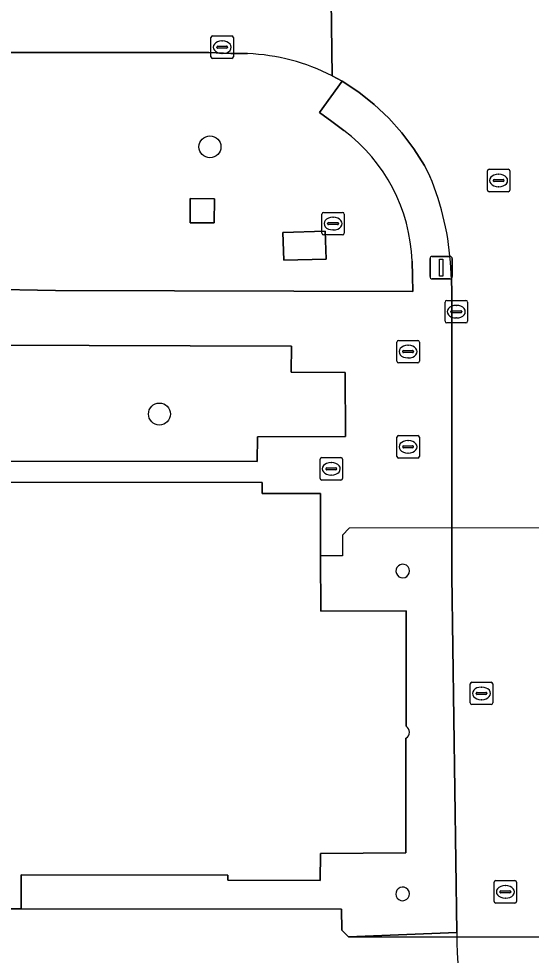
# Model space of a CAD drawing. Extents: x 161477 to 163040, y 383680 to 384871.
# Drawn here: x 162162.53 to 162185.34, y 384457.81 to 384499.51 of the extents above; entities that cross this region are included whole.
import ezdxf

# ---------------------------------------------------------------- set-up
doc = ezdxf.new("R2010")
doc.units = 0
for name, color, linetype in [('IMGEO_Boom', 7, 'Continuous'), ('IMGEO_Groenvoorziening', 7, 'Continuous'), ('IMGEO_Kolk', 7, 'Continuous'), ('IMGEO_Lichtmast', 7, 'Continuous'), ('IMGEO_Pand', 7, 'Continuous'), ('IMGEO_Pand_overbouw', 7, 'Continuous'), ('IMGEO_Rijbaan_lokaal_open', 7, 'Continuous'), ('IMGEO_Rioolput', 7, 'Continuous'), ('IMGEO_Voetpad_gesloten', 7, 'Continuous'), ('IMGEO_Voetpad_open', 7, 'Continuous')]:
    doc.layers.add(name, color=color, linetype=linetype)

msp = doc.modelspace()

# ---------------------------------------------------------------- linework, layer by layer
at = {"layer": 'IMGEO_Boom'}
for centre in [(162171.04, 384493.81), (162168.79, 384481.91)]:
    msp.add_circle(centre, 0.489, dxfattribs=at)
at = {"layer": 'IMGEO_Groenvoorziening'}
for points in [[(162172.711, 384497.959), (162171.973, 384497.96), (162170.984, 384498.012), (162160.944, 384498.014), (162155.927, 384498.015), (162149.94, 384498.016), (162139.873, 384498.018), (162133.884, 384498.019), (162128.862, 384498.02), (162122.953, 384498.021), (162117.943, 384498.022), (162112.474, 384498.023)], [(162177.003, 384494.533), (162176.462, 384494.941), (162175.91, 384495.337), (162176.925, 384496.734), (162176.478, 384496.969)], [(162112.488, 384490.037), (162117.429, 384490.019), (162117.949, 384490.019), (162122.957, 384490.024), (162128.862, 384490.006), (162128.861, 384487.523), (162133.886, 384487.507), (162134.395, 384487.506), (162139.368, 384487.525), (162139.861, 384487.508), (162144.918, 384487.507), (162149.957, 384487.501), (162150.453, 384487.497), (162155.43, 384487.513), (162155.937, 384487.499), (162160.955, 384487.468), (162164.161, 384487.416), (162180.074, 384487.368), (162180.063, 384488.046), (162180.035, 384488.721)]]:
    msp.add_lwpolyline(points, dxfattribs=at)
for points in [[(162171.234, 384491.497), (162171.228, 384490.425), (162170.156, 384490.43), (162170.162, 384491.502)], [(162176.169, 384490.052), (162176.207, 384488.813), (162174.322, 384488.755), (162174.284, 384489.994)], [(162173.158, 384480.894), (162177.08, 384480.904), (162177.064, 384483.758), (162174.659, 384483.778), (162174.672, 384484.93), (162161.137, 384484.972), (162123.008, 384485.186), (162122.985, 384487.556), (162074.967, 384487.584), (162074.97, 384483.931), (162072.761, 384483.918), (162072.781, 384480.9), (162077.457, 384480.943), (162077.466, 384479.883), (162173.146, 384479.803)]]:
    msp.add_lwpolyline(points, close=True, dxfattribs=at)
for centre, radius, start, end in [((162172.351, 384488.927), 9.039, 62.8338, 87.7165), ((162172.406, 384488.438), 7.635, 2.1262, 52.9741)]:
    msp.add_arc(centre, radius, start, end, dxfattribs=at)
at = {"layer": 'IMGEO_Kolk'}
for p, q in [((162171.083, 384497.819), (162171.083, 384498.671)), ((162171.158, 384498.745), (162172.01, 384498.745)), ((162171.571, 384498.525), (162171.596, 384498.525)), ((162172.084, 384498.671), (162172.084, 384497.819)), ((162171.342, 384498.239), (162171.342, 384498.251)), ((162171.78, 384498.202), (162171.382, 384498.202)), ((162171.385, 384498.288), (162171.783, 384498.288)), ((162171.826, 384498.251), (162171.826, 384498.239)), ((162172.01, 384497.745), (162171.158, 384497.745)), ((162171.594, 384497.965), (162171.569, 384497.965)), ((162181.505, 384486.041), (162181.505, 384486.893)), ((162181.58, 384486.967), (162182.432, 384486.967)), ((162182.506, 384486.893), (162182.506, 384486.041)), ((162181.764, 384486.461), (162181.764, 384486.473)), ((162182.202, 384486.424), (162181.804, 384486.424)), ((162181.807, 384486.51), (162182.205, 384486.51)), ((162181.993, 384486.747), (162182.018, 384486.747)), ((162182.248, 384486.473), (162182.248, 384486.461)), ((162182.016, 384486.187), (162181.991, 384486.187)), ((162182.432, 384485.967), (162181.58, 384485.967)), ((162182.627, 384469.042), (162182.627, 384469.894)), ((162182.702, 384469.968), (162183.554, 384469.968)), ((162183.115, 384469.748), (162183.14, 384469.748)), ((162183.628, 384469.894), (162183.628, 384469.042)), ((162182.886, 384469.462), (162182.886, 384469.474)), ((162183.324, 384469.425), (162182.926, 384469.425)), ((162182.929, 384469.511), (162183.327, 384469.511)), ((162183.37, 384469.474), (162183.37, 384469.462)), ((162183.554, 384468.968), (162182.702, 384468.968)), ((162183.138, 384469.188), (162183.113, 384469.188))]:
    msp.add_line(p, q, dxfattribs=at)
for points in [[(162171.083, 384497.819), (162171.083, 384498.671)], [(162171.158, 384498.745), (162172.01, 384498.745)], [(162172.084, 384498.671), (162172.084, 384497.819)], [(162172.01, 384497.745), (162171.158, 384497.745)], [(162181.505, 384486.041), (162181.505, 384486.893)], [(162181.58, 384486.967), (162182.432, 384486.967)], [(162182.506, 384486.893), (162182.506, 384486.041)], [(162182.432, 384485.967), (162181.58, 384485.967)], [(162182.627, 384469.042), (162182.627, 384469.894)], [(162182.702, 384469.968), (162183.554, 384469.968)], [(162183.628, 384469.894), (162183.628, 384469.042)], [(162183.554, 384468.968), (162182.702, 384468.968)]]:
    msp.add_lwpolyline(points, dxfattribs=at)
for centre, radius, start, end in [((162171.16, 384498.669), 0.0765, 91.552, 178.448), ((162171.16, 384498.669), 0.0765, 91.552, 178.448), ((162172.008, 384498.669), 0.0765, 1.552, 88.448), ((162172.008, 384498.669), 0.0765, 1.552, 88.448), ((162171.382, 384498.248), 0.0403, 85.8775, 175.7526), ((162171.379, 384498.238), 0.0366, 178.938, 274.7102), ((162171.783, 384498.245), 0.043, 264.8664, 352.4533), ((162171.787, 384498.25), 0.0386, 1.7309, 96.639), ((162171.16, 384497.821), 0.0765, 181.552, 268.448), ((162171.16, 384497.821), 0.0765, 181.552, 268.448), ((162172.008, 384497.821), 0.0765, 271.552, 358.448), ((162172.008, 384497.821), 0.0765, 271.552, 358.448), ((162181.582, 384486.891), 0.0765, 91.552, 178.448), ((162181.582, 384486.891), 0.0765, 91.552, 178.448), ((162182.43, 384486.891), 0.0765, 1.552, 88.448), ((162182.43, 384486.891), 0.0765, 1.552, 88.448), ((162181.804, 384486.47), 0.0403, 85.8775, 175.7526), ((162181.801, 384486.46), 0.0366, 178.938, 274.7102), ((162182.205, 384486.467), 0.043, 264.8664, 352.4533), ((162182.209, 384486.472), 0.0386, 1.7309, 96.639), ((162181.582, 384486.043), 0.0765, 181.552, 268.448), ((162181.582, 384486.043), 0.0765, 181.552, 268.448), ((162182.43, 384486.043), 0.0765, 271.552, 358.448), ((162182.43, 384486.043), 0.0765, 271.552, 358.448), ((162182.704, 384469.892), 0.0765, 91.552, 178.448), ((162182.704, 384469.892), 0.0765, 91.552, 178.448), ((162183.552, 384469.892), 0.0765, 1.552, 88.448), ((162183.552, 384469.892), 0.0765, 1.552, 88.448), ((162182.926, 384469.471), 0.0403, 85.8775, 175.7526), ((162182.923, 384469.461), 0.0366, 178.938, 274.7102), ((162183.327, 384469.468), 0.043, 264.8664, 352.4533), ((162183.331, 384469.473), 0.0386, 1.7309, 96.639), ((162182.704, 384469.044), 0.0765, 181.552, 268.448), ((162182.704, 384469.044), 0.0765, 181.552, 268.448), ((162183.552, 384469.044), 0.0765, 271.552, 358.448), ((162183.552, 384469.044), 0.0765, 271.552, 358.448)]:
    msp.add_arc(centre, radius, start, end, dxfattribs=at)
for centre, major_axis, ratio, start_param, end_param in [((162171.57, 384498.245), (-0.387, 0.002), 0.722429, 4.712389, 7.853982), ((162171.595, 384498.245), (-0.39, 0.002), 0.717154, 1.570796, 4.712389), ((162181.992, 384486.467), (-0.387, 0.002), 0.722429, 4.712389, 7.853982), ((162182.017, 384486.467), (-0.39, 0.002), 0.717154, 1.570796, 4.712389), ((162183.114, 384469.468), (-0.387, 0.002), 0.722429, 4.712389, 7.853982), ((162183.139, 384469.468), (-0.39, 0.002), 0.717154, 1.570796, 4.712389)]:
    msp.add_ellipse(centre, major_axis=major_axis, ratio=ratio, start_param=start_param, end_param=end_param, dxfattribs=at)
at = {"layer": 'IMGEO_Lichtmast'}
for p, q in [((162180.935, 384488.93), (162181.725, 384488.93)), ((162181.725, 384488.93), (162180.935, 384488.93)), ((162180.835, 384488.03), (162180.835, 384488.83)), ((162180.835, 384488.83), (162180.835, 384488.03)), ((162181.825, 384488.83), (162181.825, 384488.03)), ((162181.825, 384488.03), (162181.825, 384488.83)), ((162181.725, 384487.93), (162180.935, 384487.93)), ((162180.935, 384487.93), (162181.725, 384487.93))]:
    msp.add_line(p, q, dxfattribs=at)
msp.add_lwpolyline([(162181.255, 384488.805), (162181.405, 384488.805), (162181.405, 384488.055), (162181.255, 384488.055), (162181.255, 384488.805)], dxfattribs=at)
for centre, start, end in [((162180.935, 384488.83), 90, 180), ((162180.935, 384488.83), 90, 180), ((162181.725, 384488.83), 0, 90), ((162181.725, 384488.83), 360, 90), ((162180.935, 384488.03), 180, 270), ((162180.935, 384488.03), 180, 270), ((162181.725, 384488.03), 270, 0), ((162181.725, 384488.03), 270, 0)]:
    msp.add_arc(centre, 0.1, start, end, dxfattribs=at)
at = {"layer": 'IMGEO_Pand'}
for points in [[(162179.771, 384468.009), (162179.771, 384470.686), (162179.774, 384472.05), (162179.767, 384473.141), (162175.972, 384473.136), (162175.962, 384475.593), (162175.964, 384478.373), (162173.368, 384478.365), (162173.366, 384478.865), (162077.325, 384478.887)], [(162157.698, 384459.876), (162162.633, 384459.869), (162162.635, 384461.389), (162171.832, 384461.375), (162171.832, 384461.145), (162175.945, 384461.142), (162175.963, 384462.343), (162179.764, 384462.363), (162179.766, 384463.443), (162179.759, 384464.807), (162179.764, 384467.468)]]:
    msp.add_lwpolyline(points, dxfattribs=at)
for centre, radius, start, end in [((162179.622, 384474.92), 0.304, 77.1497, 359.9809), ((162179.62, 384474.918), 0.306, 0.4239, 76.7066), ((162179.602, 384467.741), 0.317, 300.7564, 57.761), ((162179.616, 384460.54), 0.302, 77.182, 0.09), ((162179.616, 384460.54), 0.302, 0.0771, 77.195)]:
    msp.add_arc(centre, radius, start, end, dxfattribs=at)
at = {"layer": 'IMGEO_Pand_overbouw'}
for points in [[(162202.106, 384477.334), (162193.126, 384477.34), (162193.123, 384476.836), (162177.24, 384476.829), (162176.932, 384476.52), (162176.934, 384475.59), (162175.962, 384475.593), (162175.972, 384473.136), (162179.767, 384473.141), (162179.771, 384468.009)], [(162179.764, 384467.468), (162179.764, 384462.363), (162175.963, 384462.343), (162175.945, 384461.142), (162171.832, 384461.145), (162171.832, 384461.375), (162162.635, 384461.389), (162162.633, 384459.869), (162176.888, 384459.86), (162176.914, 384458.931), (162177.212, 384458.635), (162210.812, 384458.635)]]:
    msp.add_lwpolyline(points, dxfattribs=at)
msp.add_arc((162179.602, 384467.741), 0.317, 300.7564, 57.761, dxfattribs=at)
at = {"layer": 'IMGEO_Rijbaan_lokaal_open'}
for points in [[(162176.361, 384506.002), (162176.478, 384496.969), (162176.925, 384496.734), (162177.661, 384496.243), (162178.353, 384495.692), (162178.996, 384495.085), (162179.585, 384494.426), (162180.117, 384493.719), (162180.588, 384492.971), (162180.829, 384492.504)], [(162176.478, 384496.969), (162176.361, 384506.002)], [(162112.474, 384498.023), (162117.943, 384498.022), (162122.953, 384498.021), (162128.862, 384498.02), (162133.884, 384498.019), (162139.873, 384498.018), (162149.94, 384498.016), (162155.927, 384498.015), (162160.944, 384498.014), (162170.984, 384498.012), (162171.973, 384497.96), (162172.711, 384497.959)], [(162181.761, 384488.414), (162181.785, 384487.889), (162181.803, 384487.363), (162181.803, 384474.711), (162182.026, 384458.817)]]:
    msp.add_lwpolyline(points, dxfattribs=at)
for centre, radius, start, end in [((162172.351, 384488.927), 9.039, 62.8338, 87.7165), ((162169.536, 384487.779), 12.242, 2.9715, 22.7024), ((162202.37, 384458.842), 20.344, 180.0697, 200.4974)]:
    msp.add_arc(centre, radius, start, end, dxfattribs=at)
at = {"layer": 'IMGEO_Rioolput'}
for p, q in [((162183.389, 384491.884), (162183.389, 384492.736)), ((162183.464, 384492.81), (162184.316, 384492.81)), ((162184.39, 384492.736), (162184.39, 384491.884)), ((162183.648, 384492.304), (162183.648, 384492.316)), ((162184.086, 384492.267), (162183.688, 384492.267)), ((162183.691, 384492.353), (162184.089, 384492.353)), ((162183.877, 384492.59), (162183.902, 384492.59)), ((162184.132, 384492.316), (162184.132, 384492.304)), ((162183.9, 384492.03), (162183.875, 384492.03)), ((162184.316, 384491.81), (162183.464, 384491.81)), ((162176.019, 384489.964), (162176.019, 384490.816)), ((162176.094, 384490.89), (162176.946, 384490.89)), ((162176.507, 384490.67), (162176.532, 384490.67)), ((162177.02, 384490.816), (162177.02, 384489.964)), ((162176.278, 384490.384), (162176.278, 384490.396)), ((162176.716, 384490.347), (162176.318, 384490.347)), ((162176.321, 384490.433), (162176.719, 384490.433)), ((162176.762, 384490.396), (162176.762, 384490.384)), ((162176.946, 384489.89), (162176.094, 384489.89)), ((162176.53, 384490.11), (162176.505, 384490.11)), ((162179.434, 384485.19), (162180.286, 384485.19)), ((162179.359, 384484.264), (162179.359, 384485.116)), ((162179.847, 384484.97), (162179.872, 384484.97)), ((162180.36, 384485.116), (162180.36, 384484.264)), ((162179.618, 384484.684), (162179.618, 384484.696)), ((162180.056, 384484.647), (162179.658, 384484.647)), ((162179.661, 384484.733), (162180.059, 384484.733)), ((162179.87, 384484.41), (162179.845, 384484.41)), ((162180.102, 384484.696), (162180.102, 384484.684)), ((162180.286, 384484.19), (162179.434, 384484.19)), ((162179.359, 384480.024), (162179.359, 384480.876)), ((162179.434, 384480.95), (162180.286, 384480.95)), ((162179.847, 384480.73), (162179.872, 384480.73)), ((162180.36, 384480.876), (162180.36, 384480.024)), ((162179.618, 384480.444), (162179.618, 384480.456)), ((162180.056, 384480.407), (162179.658, 384480.407)), ((162179.661, 384480.493), (162180.059, 384480.493)), ((162179.87, 384480.17), (162179.845, 384480.17)), ((162180.102, 384480.456), (162180.102, 384480.444)), ((162175.939, 384479.044), (162175.939, 384479.896)), ((162176.014, 384479.97), (162176.866, 384479.97)), ((162176.427, 384479.75), (162176.452, 384479.75)), ((162176.94, 384479.896), (162176.94, 384479.044)), ((162180.286, 384479.95), (162179.434, 384479.95)), ((162176.198, 384479.464), (162176.198, 384479.476)), ((162176.636, 384479.427), (162176.238, 384479.427)), ((162176.241, 384479.513), (162176.639, 384479.513)), ((162176.682, 384479.476), (162176.682, 384479.464)), ((162176.866, 384478.97), (162176.014, 384478.97)), ((162176.45, 384479.19), (162176.425, 384479.19)), ((162183.689, 384460.204), (162183.689, 384461.056)), ((162183.764, 384461.13), (162184.616, 384461.13)), ((162184.69, 384461.056), (162184.69, 384460.204)), ((162183.948, 384460.624), (162183.948, 384460.636)), ((162184.386, 384460.587), (162183.988, 384460.587)), ((162183.991, 384460.673), (162184.389, 384460.673)), ((162184.177, 384460.91), (162184.202, 384460.91)), ((162184.432, 384460.636), (162184.432, 384460.624)), ((162184.2, 384460.35), (162184.175, 384460.35)), ((162184.616, 384460.13), (162183.764, 384460.13))]:
    msp.add_line(p, q, dxfattribs=at)
for points in [[(162183.389, 384491.884), (162183.389, 384492.736)], [(162183.464, 384492.81), (162184.316, 384492.81)], [(162184.39, 384492.736), (162184.39, 384491.884)], [(162184.316, 384491.81), (162183.464, 384491.81)], [(162176.019, 384489.964), (162176.019, 384490.816)], [(162176.094, 384490.89), (162176.946, 384490.89)], [(162177.02, 384490.816), (162177.02, 384489.964)], [(162176.946, 384489.89), (162176.094, 384489.89)], [(162179.434, 384485.19), (162180.286, 384485.19)], [(162179.359, 384484.264), (162179.359, 384485.116)], [(162180.36, 384485.116), (162180.36, 384484.264)], [(162180.286, 384484.19), (162179.434, 384484.19)], [(162179.359, 384480.024), (162179.359, 384480.876)], [(162179.434, 384480.95), (162180.286, 384480.95)], [(162180.36, 384480.876), (162180.36, 384480.024)], [(162175.939, 384479.044), (162175.939, 384479.896)], [(162176.014, 384479.97), (162176.866, 384479.97)], [(162176.94, 384479.896), (162176.94, 384479.044)], [(162180.286, 384479.95), (162179.434, 384479.95)], [(162176.866, 384478.97), (162176.014, 384478.97)], [(162183.689, 384460.204), (162183.689, 384461.056)], [(162183.764, 384461.13), (162184.616, 384461.13)], [(162184.69, 384461.056), (162184.69, 384460.204)], [(162184.616, 384460.13), (162183.764, 384460.13)]]:
    msp.add_lwpolyline(points, dxfattribs=at)
for centre, radius, start, end in [((162183.466, 384492.734), 0.0765, 91.552, 178.448), ((162183.466, 384492.734), 0.0765, 91.552, 178.448), ((162184.314, 384492.734), 0.0765, 1.552, 88.448), ((162184.314, 384492.734), 0.0765, 1.552, 88.448), ((162183.688, 384492.313), 0.0403, 85.8775, 175.7526), ((162183.685, 384492.303), 0.0366, 178.938, 274.7102), ((162184.089, 384492.31), 0.043, 264.8664, 352.4533), ((162184.093, 384492.315), 0.0386, 1.7309, 96.639), ((162183.466, 384491.886), 0.0765, 181.552, 268.448), ((162183.466, 384491.886), 0.0765, 181.552, 268.448), ((162184.314, 384491.886), 0.0765, 271.552, 358.448), ((162184.314, 384491.886), 0.0765, 271.552, 358.448), ((162176.096, 384490.814), 0.0765, 91.552, 178.448), ((162176.096, 384490.814), 0.0765, 91.552, 178.448), ((162176.944, 384490.814), 0.0765, 1.552, 88.448), ((162176.944, 384490.814), 0.0765, 1.552, 88.448), ((162176.318, 384490.393), 0.0403, 85.8775, 175.7526), ((162176.315, 384490.383), 0.0366, 178.938, 274.7102), ((162176.719, 384490.39), 0.043, 264.8664, 352.4533), ((162176.723, 384490.395), 0.0386, 1.7309, 96.639), ((162176.096, 384489.966), 0.0765, 181.552, 268.448), ((162176.096, 384489.966), 0.0765, 181.552, 268.448), ((162176.944, 384489.966), 0.0765, 271.552, 358.448), ((162176.944, 384489.966), 0.0765, 271.552, 358.448), ((162179.436, 384485.114), 0.0765, 91.552, 178.448), ((162179.436, 384485.114), 0.0765, 91.552, 178.448), ((162180.284, 384485.114), 0.0765, 1.552, 88.448), ((162180.284, 384485.114), 0.0765, 1.552, 88.448), ((162179.658, 384484.693), 0.0403, 85.8775, 175.7526), ((162179.655, 384484.683), 0.0366, 178.938, 274.7102), ((162180.059, 384484.69), 0.043, 264.8664, 352.4533), ((162180.063, 384484.695), 0.0386, 1.7309, 96.639), ((162179.436, 384484.266), 0.0765, 181.552, 268.448), ((162179.436, 384484.266), 0.0765, 181.552, 268.448), ((162180.284, 384484.266), 0.0765, 271.552, 358.448), ((162180.284, 384484.266), 0.0765, 271.552, 358.448), ((162179.436, 384480.874), 0.0765, 91.552, 178.448), ((162179.436, 384480.874), 0.0765, 91.552, 178.448), ((162180.284, 384480.874), 0.0765, 1.552, 88.448), ((162180.284, 384480.874), 0.0765, 1.552, 88.448), ((162179.658, 384480.453), 0.0403, 85.8775, 175.7526), ((162179.655, 384480.443), 0.0366, 178.938, 274.7102), ((162180.059, 384480.45), 0.043, 264.8664, 352.4533), ((162180.063, 384480.455), 0.0386, 1.7309, 96.639), ((162176.016, 384479.894), 0.0765, 91.552, 178.448), ((162176.016, 384479.894), 0.0765, 91.552, 178.448), ((162176.864, 384479.894), 0.0765, 1.552, 88.448), ((162176.864, 384479.894), 0.0765, 1.552, 88.448), ((162179.436, 384480.026), 0.0765, 181.552, 268.448), ((162179.436, 384480.026), 0.0765, 181.552, 268.448), ((162180.284, 384480.026), 0.0765, 271.552, 358.448), ((162180.284, 384480.026), 0.0765, 271.552, 358.448), ((162176.238, 384479.473), 0.0403, 85.8775, 175.7526), ((162176.235, 384479.463), 0.0366, 178.938, 274.7102), ((162176.639, 384479.47), 0.043, 264.8664, 352.4533), ((162176.643, 384479.475), 0.0386, 1.7309, 96.639), ((162176.016, 384479.046), 0.0765, 181.552, 268.448), ((162176.016, 384479.046), 0.0765, 181.552, 268.448), ((162176.864, 384479.046), 0.0765, 271.552, 358.448), ((162176.864, 384479.046), 0.0765, 271.552, 358.448), ((162183.766, 384461.054), 0.0765, 91.552, 178.448), ((162183.766, 384461.054), 0.0765, 91.552, 178.448), ((162184.614, 384461.054), 0.0765, 1.552, 88.448), ((162184.614, 384461.054), 0.0765, 1.552, 88.448), ((162183.988, 384460.633), 0.0403, 85.8775, 175.7526), ((162183.985, 384460.623), 0.0366, 178.938, 274.7102), ((162184.389, 384460.63), 0.043, 264.8664, 352.4533), ((162184.393, 384460.635), 0.0386, 1.7309, 96.639), ((162183.766, 384460.206), 0.0765, 181.552, 268.448), ((162183.766, 384460.206), 0.0765, 181.552, 268.448), ((162184.614, 384460.206), 0.0765, 271.552, 358.448), ((162184.614, 384460.206), 0.0765, 271.552, 358.448)]:
    msp.add_arc(centre, radius, start, end, dxfattribs=at)
for centre, major_axis, ratio, start_param, end_param in [((162183.876, 384492.31), (-0.387, 0.002), 0.722429, 4.712389, 7.853982), ((162183.901, 384492.31), (-0.39, 0.002), 0.717154, 1.570796, 4.712389), ((162176.506, 384490.39), (-0.387, 0.002), 0.722429, 4.712389, 7.853982), ((162176.531, 384490.39), (-0.39, 0.002), 0.717154, 1.570796, 4.712389), ((162179.846, 384484.69), (-0.387, 0.002), 0.722429, 4.712389, 7.853982), ((162179.871, 384484.69), (-0.39, 0.002), 0.717154, 1.570796, 4.712389), ((162179.846, 384480.45), (-0.387, 0.002), 0.722429, 4.712389, 7.853982), ((162179.871, 384480.45), (-0.39, 0.002), 0.717154, 1.570796, 4.712389), ((162176.426, 384479.47), (-0.387, 0.002), 0.722429, 4.712389, 7.853982), ((162176.451, 384479.47), (-0.39, 0.002), 0.717154, 1.570796, 4.712389), ((162184.176, 384460.63), (-0.387, 0.002), 0.722429, 4.712389, 7.853982), ((162184.201, 384460.63), (-0.39, 0.002), 0.717154, 1.570796, 4.712389)]:
    msp.add_ellipse(centre, major_axis=major_axis, ratio=ratio, start_param=start_param, end_param=end_param, dxfattribs=at)
at = {"layer": 'IMGEO_Voetpad_gesloten'}
for points in [[(162171.234, 384491.497), (162170.162, 384491.502), (162170.156, 384490.43), (162171.228, 384490.425)], [(162176.169, 384490.052), (162174.284, 384489.994), (162174.322, 384488.755), (162176.207, 384488.813)]]:
    msp.add_lwpolyline(points, close=True, dxfattribs=at)
at = {"layer": 'IMGEO_Voetpad_open'}
for points in [[(162180.829, 384492.504), (162180.588, 384492.971), (162180.117, 384493.719), (162179.585, 384494.426), (162178.996, 384495.085), (162178.353, 384495.692), (162177.661, 384496.243), (162176.925, 384496.734), (162175.91, 384495.337), (162176.462, 384494.941), (162177.003, 384494.533)], [(162180.035, 384488.721), (162180.063, 384488.046), (162180.074, 384487.368), (162164.161, 384487.416), (162160.955, 384487.468), (162155.937, 384487.499), (162155.43, 384487.513), (162150.453, 384487.497), (162149.957, 384487.501), (162144.918, 384487.507), (162139.861, 384487.508), (162139.368, 384487.525), (162134.395, 384487.506), (162133.886, 384487.507), (162128.861, 384487.523), (162128.862, 384490.006), (162122.957, 384490.024), (162117.949, 384490.019), (162117.429, 384490.019), (162112.488, 384490.037)], [(162179.764, 384467.468), (162179.759, 384464.807), (162179.766, 384463.443), (162179.764, 384462.363), (162175.963, 384462.343), (162175.945, 384461.142), (162171.832, 384461.145), (162171.832, 384461.375), (162162.635, 384461.389), (162162.633, 384459.869), (162176.888, 384459.86), (162176.914, 384458.931), (162177.212, 384458.635), (162182.026, 384458.817), (162181.803, 384474.711), (162181.803, 384487.363), (162181.785, 384487.889), (162181.761, 384488.414)], [(162077.325, 384478.887), (162173.366, 384478.865), (162173.368, 384478.365), (162175.964, 384478.373), (162175.962, 384475.593), (162175.972, 384473.136), (162179.767, 384473.141), (162179.774, 384472.05), (162179.771, 384470.686), (162179.771, 384468.009)], [(162182.026, 384458.817), (162177.212, 384458.635), (162176.914, 384458.931), (162176.888, 384459.86), (162162.633, 384459.869), (162157.698, 384459.876), (162157.575, 384459.928), (162156.014, 384461.476), (162155.961, 384461.608), (162155.963, 384461.878), (162154.097, 384461.871), (162133.839, 384461.878), (162132.694, 384460.73), (162132.592, 384460.685), (162128.862, 384460.694), (162128.767, 384460.731), (162127.629, 384461.876), (162121.716, 384461.879), (162121.491, 384461.907), (162121.483, 384462.606), (162120.983, 384462.606), (162108.017, 384462.608)]]:
    msp.add_lwpolyline(points, dxfattribs=at)
msp.add_lwpolyline([(162077.466, 384479.883), (162077.457, 384480.943), (162072.781, 384480.9), (162072.761, 384483.918), (162074.97, 384483.931), (162074.967, 384487.584), (162122.985, 384487.556), (162123.008, 384485.186), (162161.137, 384484.972), (162174.672, 384484.93), (162174.659, 384483.778), (162177.064, 384483.758), (162177.08, 384480.904), (162173.158, 384480.894), (162173.146, 384479.803)], close=True, dxfattribs=at)
for centre, radius, start, end in [((162172.406, 384488.438), 7.635, 2.1262, 52.9741), ((162169.536, 384487.779), 12.242, 2.9715, 22.7024), ((162179.622, 384474.92), 0.304, 77.1497, 359.9809), ((162179.62, 384474.918), 0.306, 0.4239, 76.7066), ((162179.602, 384467.741), 0.317, 300.7564, 57.761), ((162179.616, 384460.54), 0.302, 77.182, 0.09), ((162179.616, 384460.54), 0.302, 0.0771, 77.195), ((162202.37, 384458.842), 20.344, 180.0697, 200.4974)]:
    msp.add_arc(centre, radius, start, end, dxfattribs=at)

doc.saveas('drawing.dxf')
